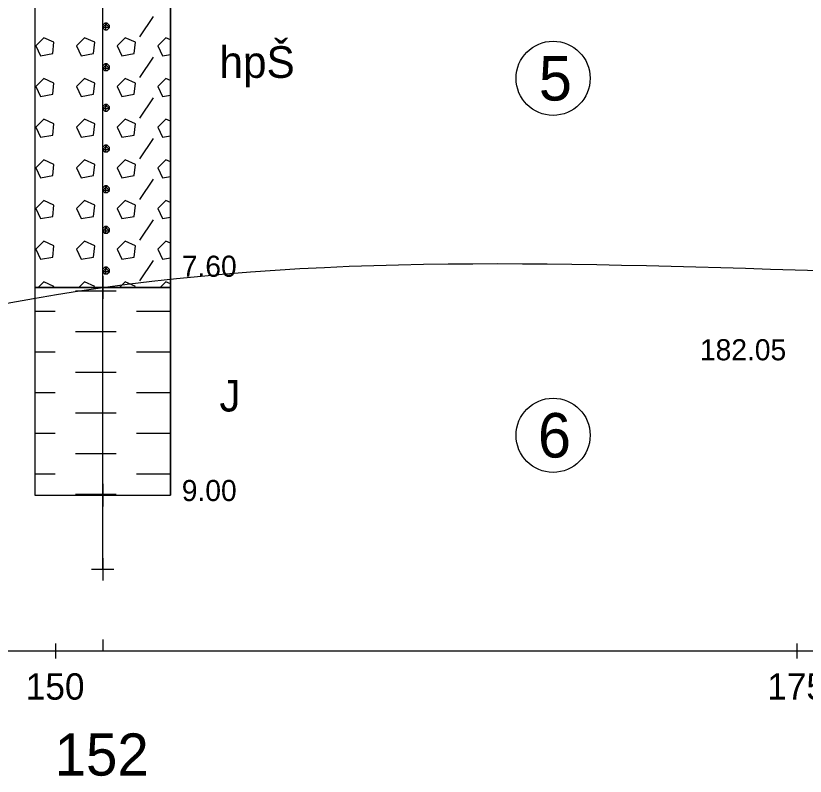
# Model space of a CAD drawing. Extents: x 3042 to 4120, y 576 to 2694.
# Drawn here: x 3387.38 to 3414, y 1961.71 to 1987.35 of the extents above; entities that cross this region are included whole.
import ezdxf

# ---------------------------------------------------------------- set-up
doc = ezdxf.new("R2010")
doc.units = 0
for name, color, linetype in [('14', 7, 'Continuous'), ('17', 7, 'Continuous'), ('18', 7, 'Continuous'), ('51', 7, 'Continuous'), ('52', 7, 'Continuous'), ('53', 7, 'Continuous'), ('56', 7, 'Continuous'), ('7', 7, 'Continuous'), ('rozhraní', 7, 'Continuous')]:
    doc.layers.add(name, color=color, linetype=linetype)

msp = doc.modelspace()

# ---------------------------------------------------------------- linework, layer by layer
at = {"layer": '18'}
for p, q in [((3390.312, 1968.683), (3390.312, 2016.183)), ((3390.312, 1969.064), (3390.312, 1968.302)), ((3389.931, 1968.683), (3390.693, 1968.683)), ((3390.312, 1966.314), (3390.312, 1965.933))]:
    msp.add_line(p, q, dxfattribs=at)
at = {"layer": '51'}
for p, q in [((3391.566, 1986.643), (3392.023, 1987.329)), ((3390.423, 1986.872), (3390.423, 1987.1)), ((3391.566, 1985.272), (3392.023, 1985.957)), ((3390.423, 1985.5), (3390.423, 1985.729)), ((3391.566, 1983.9), (3392.023, 1984.586)), ((3390.423, 1984.129), (3390.423, 1984.357)), ((3390.423, 1982.757), (3390.423, 1982.986)), ((3391.566, 1982.528), (3392.023, 1983.214)), ((3391.566, 1981.157), (3392.023, 1981.843)), ((3390.423, 1981.385), (3390.423, 1981.614)), ((3391.566, 1979.785), (3392.023, 1980.471)), ((3390.423, 1980.014), (3390.423, 1980.242)), ((3391.566, 1978.414), (3392.023, 1979.099)), ((3390.423, 1978.642), (3390.423, 1978.871)), ((3389.394, 1978.071), (3390.08, 1978.071)), ((3390.08, 1978.071), (3390.766, 1978.071)), ((3388.023, 1977.385), (3388.708, 1977.385)), ((3391.452, 1977.385), (3392.137, 1977.385)), ((3392.137, 1977.385), (3392.598, 1977.385)), ((3389.394, 1976.699), (3390.08, 1976.699)), ((3390.08, 1976.699), (3390.766, 1976.699)), ((3388.023, 1976.013), (3388.708, 1976.013)), ((3391.452, 1976.013), (3392.137, 1976.013)), ((3392.137, 1976.013), (3392.598, 1976.013)), ((3389.394, 1975.327), (3390.08, 1975.327)), ((3390.08, 1975.327), (3390.766, 1975.327)), ((3388.023, 1974.642), (3388.708, 1974.642)), ((3391.452, 1974.642), (3392.137, 1974.642)), ((3392.137, 1974.642), (3392.598, 1974.642)), ((3389.394, 1973.956), (3390.08, 1973.956)), ((3390.08, 1973.956), (3390.766, 1973.956)), ((3388.023, 1973.27), (3388.708, 1973.27)), ((3391.452, 1973.27), (3392.137, 1973.27)), ((3392.137, 1973.27), (3392.598, 1973.27)), ((3389.394, 1972.584), (3390.08, 1972.584)), ((3390.08, 1972.584), (3390.766, 1972.584)), ((3388.023, 1971.898), (3388.708, 1971.898)), ((3391.452, 1971.898), (3392.137, 1971.898)), ((3392.137, 1971.898), (3392.598, 1971.898)), ((3389.394, 1971.213), (3390.08, 1971.213)), ((3390.08, 1971.213), (3390.766, 1971.213))]:
    msp.add_line(p, q, dxfattribs=at)
for points in [[(3388.026, 1978.183), (3392.598, 1978.183), (3392.598, 1993.683), (3388.026, 1993.683)], [(3388.026, 1971.183), (3392.598, 1971.183), (3392.598, 1978.183), (3388.026, 1978.183)]]:
    msp.add_lwpolyline(points, close=True, dxfattribs=at)
for points in [[(3390.385, 1987.1), (3390.309, 1987.024), (3390.309, 1986.948), (3390.385, 1986.872), (3390.461, 1986.872), (3390.537, 1986.948), (3390.537, 1987.024), (3390.461, 1987.1), (3390.385, 1987.1), (3390.537, 1986.948), (3390.309, 1986.948), (3390.461, 1987.1)], [(3388.061, 1986.338), (3388.213, 1985.995), (3388.632, 1986.072), (3388.67, 1986.453), (3388.327, 1986.605), (3388.061, 1986.338)], [(3389.432, 1986.338), (3389.585, 1985.995), (3390.004, 1986.072), (3390.042, 1986.453), (3389.699, 1986.605), (3389.432, 1986.338)], [(3390.804, 1986.338), (3390.956, 1985.995), (3391.375, 1986.072), (3391.413, 1986.453), (3391.071, 1986.605), (3390.804, 1986.338)], [(3392.598, 1986.536), (3392.442, 1986.605), (3392.175, 1986.338)], [(3392.175, 1986.338), (3392.328, 1985.995), (3392.598, 1986.045)], [(3390.385, 1985.729), (3390.309, 1985.653), (3390.309, 1985.576), (3390.385, 1985.5), (3390.461, 1985.5), (3390.537, 1985.576), (3390.537, 1985.653), (3390.461, 1985.729), (3390.385, 1985.729), (3390.537, 1985.576), (3390.309, 1985.576), (3390.461, 1985.729)], [(3388.061, 1984.967), (3388.213, 1984.624), (3388.632, 1984.7), (3388.67, 1985.081), (3388.327, 1985.233), (3388.061, 1984.967)], [(3389.432, 1984.967), (3389.585, 1984.624), (3390.004, 1984.7), (3390.042, 1985.081), (3389.699, 1985.233), (3389.432, 1984.967)], [(3390.804, 1984.967), (3390.956, 1984.624), (3391.375, 1984.7), (3391.413, 1985.081), (3391.071, 1985.233), (3390.804, 1984.967)], [(3392.598, 1985.164), (3392.442, 1985.233), (3392.175, 1984.967)], [(3392.175, 1984.967), (3392.328, 1984.624), (3392.598, 1984.673)], [(3390.385, 1984.357), (3390.309, 1984.281), (3390.309, 1984.205), (3390.385, 1984.129), (3390.461, 1984.129), (3390.537, 1984.205), (3390.537, 1984.281), (3390.461, 1984.357), (3390.385, 1984.357), (3390.537, 1984.205), (3390.309, 1984.205), (3390.461, 1984.357)], [(3388.061, 1983.595), (3388.213, 1983.252), (3388.632, 1983.328), (3388.67, 1983.709), (3388.327, 1983.862), (3388.061, 1983.595)], [(3389.432, 1983.595), (3389.585, 1983.252), (3390.004, 1983.328), (3390.042, 1983.709), (3389.699, 1983.862), (3389.432, 1983.595)], [(3390.804, 1983.595), (3390.956, 1983.252), (3391.375, 1983.328), (3391.413, 1983.709), (3391.071, 1983.862), (3390.804, 1983.595)], [(3392.598, 1983.793), (3392.442, 1983.862), (3392.175, 1983.595)], [(3392.175, 1983.595), (3392.328, 1983.252), (3392.598, 1983.301)], [(3390.385, 1982.986), (3390.309, 1982.909), (3390.309, 1982.833), (3390.385, 1982.757), (3390.461, 1982.757), (3390.537, 1982.833), (3390.537, 1982.909), (3390.461, 1982.986), (3390.385, 1982.986), (3390.537, 1982.833), (3390.309, 1982.833), (3390.461, 1982.986)], [(3388.061, 1982.224), (3388.213, 1981.881), (3388.632, 1981.957), (3388.67, 1982.338), (3388.327, 1982.49), (3388.061, 1982.224)], [(3389.432, 1982.224), (3389.585, 1981.881), (3390.004, 1981.957), (3390.042, 1982.338), (3389.699, 1982.49), (3389.432, 1982.224)], [(3390.804, 1982.224), (3390.956, 1981.881), (3391.375, 1981.957), (3391.413, 1982.338), (3391.071, 1982.49), (3390.804, 1982.224)], [(3392.598, 1982.421), (3392.442, 1982.49), (3392.175, 1982.224)], [(3392.175, 1982.224), (3392.328, 1981.881), (3392.598, 1981.93)], [(3390.385, 1981.614), (3390.309, 1981.538), (3390.309, 1981.462), (3390.385, 1981.385), (3390.461, 1981.385), (3390.537, 1981.462), (3390.537, 1981.538), (3390.461, 1981.614), (3390.385, 1981.614), (3390.537, 1981.462), (3390.309, 1981.462), (3390.461, 1981.614)], [(3388.061, 1980.852), (3388.213, 1980.509), (3388.632, 1980.585), (3388.67, 1980.966), (3388.327, 1981.119), (3388.061, 1980.852)], [(3389.432, 1980.852), (3389.585, 1980.509), (3390.004, 1980.585), (3390.042, 1980.966), (3389.699, 1981.119), (3389.432, 1980.852)], [(3390.804, 1980.852), (3390.956, 1980.509), (3391.375, 1980.585), (3391.413, 1980.966), (3391.071, 1981.119), (3390.804, 1980.852)], [(3392.598, 1981.049), (3392.442, 1981.119), (3392.175, 1980.852)], [(3392.175, 1980.852), (3392.328, 1980.509), (3392.598, 1980.558)], [(3390.385, 1980.242), (3390.309, 1980.166), (3390.309, 1980.09), (3390.385, 1980.014), (3390.461, 1980.014), (3390.537, 1980.09), (3390.537, 1980.166), (3390.461, 1980.242), (3390.385, 1980.242), (3390.537, 1980.09), (3390.309, 1980.09), (3390.461, 1980.242)], [(3388.061, 1979.48), (3388.213, 1979.137), (3388.632, 1979.214), (3388.67, 1979.595), (3388.327, 1979.747), (3388.061, 1979.48)], [(3389.432, 1979.48), (3389.585, 1979.137), (3390.004, 1979.214), (3390.042, 1979.595), (3389.699, 1979.747), (3389.432, 1979.48)], [(3390.804, 1979.48), (3390.956, 1979.137), (3391.375, 1979.214), (3391.413, 1979.595), (3391.071, 1979.747), (3390.804, 1979.48)], [(3392.598, 1979.678), (3392.442, 1979.747), (3392.175, 1979.48)], [(3392.175, 1979.48), (3392.328, 1979.137), (3392.598, 1979.187)], [(3390.385, 1978.871), (3390.309, 1978.795), (3390.309, 1978.718), (3390.385, 1978.642), (3390.461, 1978.642), (3390.537, 1978.718), (3390.537, 1978.795), (3390.461, 1978.871), (3390.385, 1978.871), (3390.537, 1978.718), (3390.309, 1978.718), (3390.461, 1978.871)], [(3388.666, 1978.183), (3388.67, 1978.223), (3388.327, 1978.375), (3388.135, 1978.183)], [(3390.038, 1978.183), (3390.042, 1978.223), (3389.699, 1978.375), (3389.507, 1978.183)], [(3391.409, 1978.183), (3391.413, 1978.223), (3391.071, 1978.375), (3390.878, 1978.183)], [(3392.598, 1978.306), (3392.442, 1978.375), (3392.25, 1978.183)]]:
    msp.add_lwpolyline(points, dxfattribs=at)
at = {"layer": '53'}
for p, q in [((3388.026, 2016.183), (3388.026, 1971.183)), ((3392.598, 2016.183), (3392.598, 1971.183)), ((3388.026, 1978.183), (3392.598, 1978.183)), ((3388.026, 1971.183), (3392.598, 1971.183))]:
    msp.add_line(p, q, dxfattribs=at)
at = {"layer": '56'}
for p, q in [((3390.312, 1978.564), (3390.312, 1977.802)), ((3389.931, 1978.183), (3390.693, 1978.183)), ((3390.312, 1971.564), (3390.312, 1970.802)), ((3389.931, 1971.183), (3390.693, 1971.183))]:
    msp.add_line(p, q, dxfattribs=at)
at = {"layer": '7'}
for p, q in [((3388.732, 1965.679), (3388.732, 1966.187)), ((3413.732, 1965.679), (3413.732, 1966.187)), ((3238.732, 1965.933), (3426.672, 1965.933))]:
    msp.add_line(p, q, dxfattribs=at)
at = {"layer": 'rozhraní'}
for centre in [(3405.499, 1985.24), (3405.499, 1973.202)]:
    msp.add_circle(centre, 1.25, dxfattribs=at)
msp.add_spline([(3238.348, 1979.983), (3248.732, 1979.983), (3335.452, 1978.483), (3365.632, 1973.933), (3390.312, 1978.183), (3417.002, 1978.683), (3428.346, 1978.473)], degree=3, dxfattribs=at)

# ---------------------------------------------------------------- texts
at = {"layer": '14'}
msp.add_text('152', height=1.4224, dxfattribs=at).set_placement((3388.692, 1961.727))
at = {"layer": '17'}
msp.add_text('182.05', height=0.7112, dxfattribs=at).set_placement((3410.449, 1975.731))
at = {"layer": '52'}
for s, height, p in [('hpŠ', 1.0668, (3394.249, 1985.255)), ('7.60', 0.7112, (3392.979, 1978.548)), ('J', 1.067, (3394.249, 1974.005)), ('9.00', 0.7112, (3392.979, 1970.985))]:
    msp.add_text(s, height=height, dxfattribs=at).set_placement(p)
at = {"layer": '7'}
for s, p in [('150', (3387.716, 1964.288)), ('175', (3412.716, 1964.288))]:
    msp.add_text(s, height=0.889, dxfattribs=at).set_placement(p)
at = {"layer": 'rozhraní'}
for s, p in [('5', (3405.018, 1984.49)), ('6', (3404.987, 1972.452))]:
    msp.add_text(s, height=1.5, dxfattribs=at).set_placement(p)

doc.saveas('drawing.dxf')
